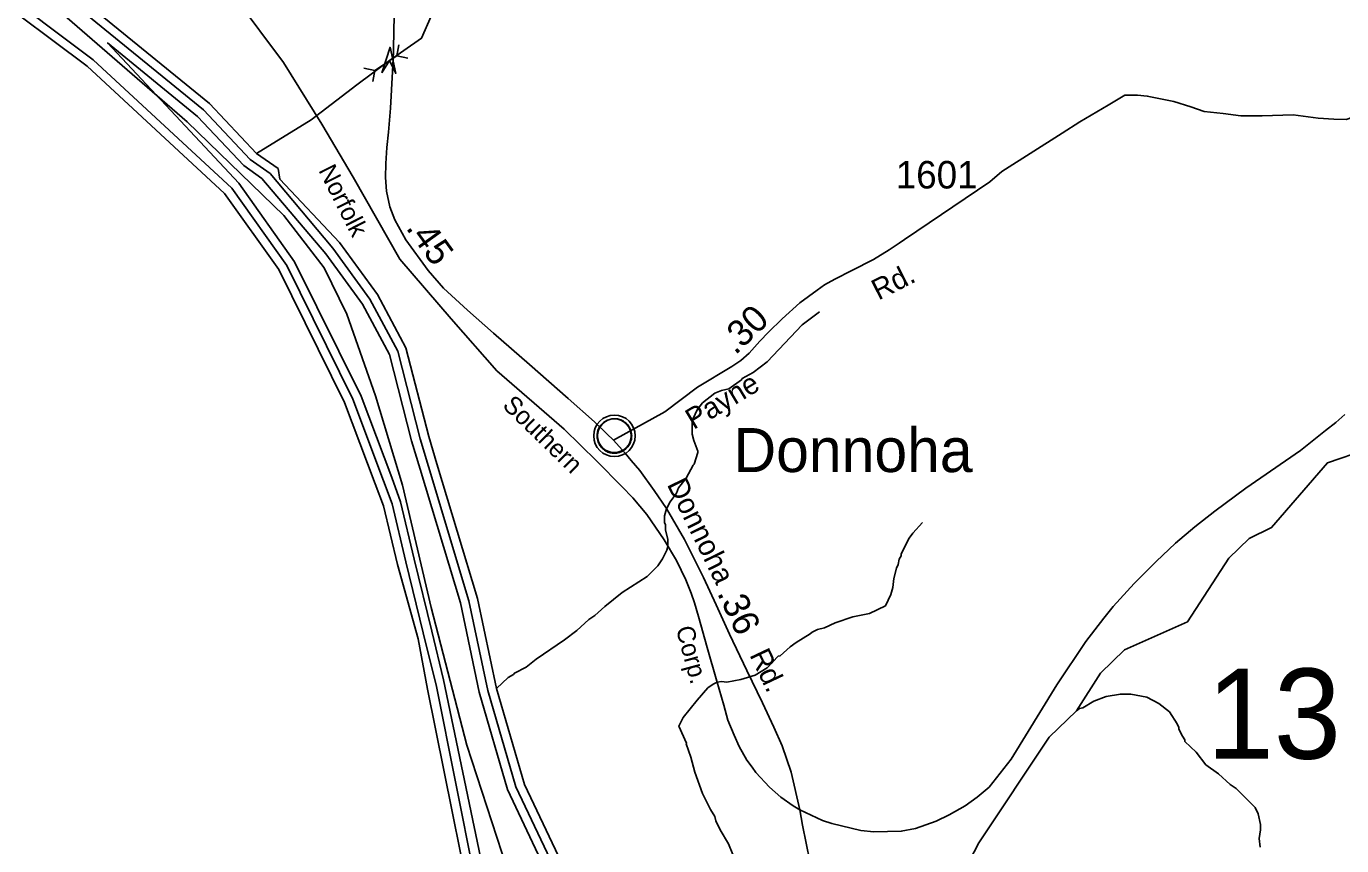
# Model space of a CAD drawing. Extents: x 1547597 to 1699558, y 810033 to 920809.
# Drawn here: x 1574676 to 1580651, y 903029 to 906753 of the extents above; entities that cross this region are included whole.
import ezdxf

# ---------------------------------------------------------------- set-up
doc = ezdxf.new("R2010")
doc.units = 0
for name, color, linetype in [('Exist Boundary Political CountyLine', 7, 'Continuous'), ('Exist Civil Demographics Community CELL', 7, 'Continuous'), ('Exist Civil Demographics Community Label', 7, 'Continuous'), ('Exist Hydrographic Bay Label', 7, 'Continuous'), ('Exist Hydrographic Buffer Line', 7, 'Continuous'), ('Exist Hydrographic Creek Single Shore', 7, 'Continuous'), ('Exist Hydrographic Misc Water Feature', 7, 'Continuous'), ('Exist Railroad Mainline', 7, 'Continuous'), ('Exist Railroad Mainline Label', 7, 'Continuous'), ('Exist Road Non-System Type 51', 7, 'Continuous'), ('Exist Road Secondary Mileage Hundredths English Label', 7, 'Continuous'), ('Exist Road Secondary Structure Pipe Attributed CELL', 7, 'Continuous'), ('Exist Road Secondary Structure Pipe CELL', 7, 'Continuous'), ('Exist Road Secondary Structure Standard Bridge Number Label', 7, 'Continuous'), ('Exist Road Secondary Type 20 Attributed', 7, 'Continuous'), ('Exist Road Secondary Type 51 Attributed', 7, 'Continuous'), ('Exist Road Secondary Type 51 Label', 7, 'Continuous'), ('Exist Road Secondary Type 51 Number Label', 7, 'Continuous')]:
    doc.layers.add(name, color=color, linetype=linetype)

msp = doc.modelspace()

# ---------------------------------------------------------------- linework, layer by layer
at = {"layer": 'Exist Boundary Political CountyLine'}
msp.add_lwpolyline([(1574770, 906870.3), (1575406.4, 906319.8), (1575846, 905893.4), (1576029.4, 905656), (1576131.8, 905445.5), (1576261.3, 905073.1), (1576385.3, 904668.3), (1576514.8, 904112.4), (1576676.6, 903486.3), (1576927.4, 902719.9), (1577294.1, 901894.2), (1577431.7, 901548.8), (1577501.8, 901311.3), (1577528.7, 901127.8), (1577534.1, 900955.1), (1577523.4, 900793.2), (1577515.3, 900701.4), (1577477.5, 900620.5), (1577396.6, 900539.5), (1577229.4, 900431.6)], dxfattribs=at)
at = {"layer": 'Exist Civil Demographics Community CELL'}
msp.add_lwpolyline([(1577269.9, 904904.4), (1577270.9, 904910), (1577272.7, 904916.6), (1577275.6, 904923.8), (1577278.5, 904929.5), (1577281.9, 904935.3), (1577285.6, 904940.4), (1577289.6, 904944.8), (1577294.2, 904949.4), (1577299.7, 904953.9), (1577305.1, 904957.6), (1577310, 904960.5), (1577315.1, 904962.9), (1577320.5, 904965.2), (1577326.2, 904967), (1577330.5, 904968.2), (1577335.3, 904968.9), (1577339.5, 904969.7), (1577345.8, 904969.9), (1577350.3, 904969.8), (1577355.9, 904969.5), (1577360.8, 904968.8), (1577365.7, 904967.8), (1577370.7, 904966.4), (1577375.9, 904964.5), (1577382.6, 904961.6), (1577388.8, 904958.1), (1577393.9, 904954.5), (1577399, 904950.5), (1577402.4, 904947.4), (1577406.5, 904943), (1577410.3, 904938.3), (1577413.4, 904933.7), (1577416.6, 904928.7), (1577419, 904923.5), (1577421, 904918.5), (1577422.6, 904913.5), (1577423.9, 904908.9), (1577425, 904902.9), (1577425.6, 904898.2), (1577425.9, 904892.2), (1577425.7, 904886.4), (1577425.1, 904880.7), (1577424.2, 904875.2), (1577422.5, 904869.1), (1577420.7, 904863.2), (1577418.4, 904858.1), (1577415.2, 904852.1), (1577411.9, 904846.8), (1577408.5, 904842.1), (1577404.2, 904837.4), (1577398.9, 904832.4), (1577393.9, 904828.3), (1577388.9, 904824.9), (1577384.6, 904822.4), (1577377.8, 904819.1), (1577370.6, 904816.4), (1577364.7, 904814.9), (1577358.1, 904813.6), (1577353.7, 904813.2), (1577349.2, 904812.9), (1577343.6, 904812.9), (1577339.3, 904813.3), (1577333.7, 904814.1), (1577327.7, 904815.4), (1577323.2, 904816.7), (1577318, 904818.5), (1577313.4, 904820.5), (1577309.5, 904822.8), (1577302.7, 904826.8), (1577297.1, 904831.1), (1577292.2, 904835.6), (1577287.7, 904840.5), (1577284.5, 904844.4), (1577281.6, 904848.6), (1577277.5, 904855.7), (1577275.8, 904859.2), (1577274, 904863.3), (1577271.4, 904871.5), (1577269.9, 904878.5), (1577269.2, 904883.7), (1577268.9, 904890), (1577268.8, 904894.7), (1577269.4, 904901.1)], close=True, dxfattribs=at)
for centre, radius in [((1577347.5, 904892), 94.3), ((1577347.2, 904892.3), 76.7)]:
    msp.add_circle(centre, radius, dxfattribs=at)
at = {"layer": 'Exist Hydrographic Bay Label'}
for points in [[(1575820.4, 906107.4), (1575721.4, 906175.1), (1575507.4, 906402.6), (1574873.4, 906921.1), (1573238.4, 908612.1), (1572539.4, 909250), (1571710.7, 910100.7)], [(1576261, 904673.8), (1576121.5, 905044.2), (1575822.5, 905647.8), (1575576.4, 905994.1), (1574951.4, 906571.6), (1574489.4, 906919), (1573750.4, 907695.7), (1572763.4, 908602.1)], [(1576541, 904764.2), (1576503.5, 904888.8), (1576400.4, 905291.3), (1576270.4, 905533.7), (1576098.5, 905770.2), (1575827.4, 906058), (1575820.4, 906107.4)], [(1577396, 902432.7), (1577198.5, 902819.5), (1577149.5, 902863.3), (1576938.5, 903307.4), (1576811.5, 903743.4), (1576725.4, 904152.1), (1576541, 904764.2)], [(1576875.7, 902163.6), (1576759.5, 902441.1), (1576498.2, 903740.3), (1576455.5, 903969.2), (1576361.5, 904307.3), (1576298.4, 904574.4), (1576261, 904673.8)]]:
    msp.add_lwpolyline(points, dxfattribs=at)
at = {"layer": 'Exist Hydrographic Buffer Line'}
for points in [[(1576956.1, 902212.6), (1576798.1, 902452.4), (1576538.4, 903752.8), (1576478.1, 903996.9), (1576399.7, 904319.3), (1576337.4, 904583.7), (1576298.4, 904687.9), (1576158.9, 905058.4), (1575858.4, 905665.5), (1575609, 906017.3), (1574978.6, 906601), (1574516.1, 906949), (1573779.5, 907723.2), (1572801.7, 908626.2)], [(1574844.7, 906893.3), (1575480.1, 906373.3), (1575692.3, 906147.7), (1575783.3, 906084.4), (1575814.5, 906047.1), (1576067.6, 905744.7), (1576236.5, 905512.4), (1576362.9, 905276.7), (1576464.7, 904878.8), (1576502.6, 904752.6), (1576686.7, 904142.2), (1576772.3, 903735.2), (1576900, 903296.3), (1577113.4, 902846.2), (1577166.3, 902794.7), (1577360.4, 902414.5), (1577451.8, 902202.4), (1577618.5, 901694.5), (1577679, 901312.3), (1577726.1, 901186.6), (1577716.6, 901028), (1577748, 900945.1), (1577736.8, 900685.6), (1577638.3, 900435.4)], [(1576797.4, 902693.4), (1576571.1, 903783), (1576518.3, 904004.4), (1576438.1, 904331.3), (1576376.2, 904592.8), (1576335.8, 904702), (1576196.3, 905072.4), (1575894.2, 905683.3), (1575641.6, 906040.5), (1575044.8, 906678), (1575452.8, 906343.9), (1575663.2, 906120.2), (1575746.1, 906061.3), (1576036.8, 905719.1), (1576202.6, 905491), (1576325.4, 905262.1), (1576426, 904868.9), (1576464.4, 904741.2), (1576647.8, 904132.4), (1576733.1, 903726.9), (1576861.7, 903285.1), (1577077.2, 902828.9)]]:
    msp.add_lwpolyline(points, dxfattribs=at)
at = {"layer": 'Exist Hydrographic Creek Single Shore'}
for points in [[(1575721.4, 906175.1), (1575969.1, 906328.9), (1576176.4, 906487.6), (1576325.7, 906597.7), (1576471.5, 906699), (1576514.4, 906799.2), (1576635.2, 907097.2), (1576907.2, 907416.7), (1577184.4, 907606.2), (1577646.4, 907839.9), (1577882.4, 908045.2), (1578177, 908217), (1578496.5, 908403.7), (1579074.5, 909120.8), (1579445.5, 909457.9), (1580067.5, 909822.8), (1580365.5, 910194.3), (1580704.5, 910564.9)], [(1580940.6, 904890.5), (1580586.5, 904769.8), (1580332.5, 904476.1), (1580231.5, 904425.7), (1580138.5, 904335.7), (1579950.5, 904047.3), (1579665.3, 903919.4), (1579555.3, 903813.2), (1579446.6, 903642.3), (1579321.8, 903522.2), (1579002.4, 903042.3), (1578899.5, 902844.1)]]:
    msp.add_lwpolyline(points, dxfattribs=at)
at = {"layer": 'Exist Hydrographic Misc Water Feature'}
for points in [[(1576811.5, 903743.4), (1576864.5, 903793.9), (1576888.7, 903807.7), (1576892.8, 903813.6), (1576947.1, 903840.9), (1576991.5, 903876.4), (1577120.6, 903964.6), (1577177.2, 904008), (1577231.7, 904057.2), (1577258, 904074.9), (1577304.4, 904116.3), (1577383.2, 904179.3), (1577495.4, 904253.5), (1577544.7, 904301.2), (1577565.1, 904333), (1577585.5, 904372.7), (1577589.7, 904388.7), (1577590.1, 904420.7), (1577578.7, 904464.7), (1577579, 904488.7), (1577575.1, 904496.8), (1577575.5, 904528.8), (1577583.8, 904560.7), (1577600.2, 904592.5), (1577628.7, 904632.2), (1577638.9, 904656.1), (1577673.5, 904699.5), (1577705.2, 904758.8), (1577710.3, 904763.1), (1577726, 904816.6), (1577727, 904822.9), (1577707.6, 904871.2), (1577699.9, 904899.3), (1577700.7, 904955.2), (1577704.8, 904971.2), (1577723.3, 905010.9), (1577747.7, 905042.6), (1577804.2, 905086), (1577834.4, 905097.5), (1577866.5, 905105.1), (1577924.6, 905146.8), (1577927, 905152.3), (1577978.3, 905179.3), (1578041.6, 905228.9), (1578200, 905396.8), (1578278.7, 905455.8)], [(1577884.8, 902988.8), (1577865.4, 903037.1), (1577828.2, 903101.6), (1577808.7, 903141.8), (1577802.9, 903161.8), (1577783.3, 903194.1), (1577748.1, 903266.6), (1577713.4, 903363), (1577694.2, 903431.3), (1577672.9, 903491.6), (1577674.9, 903495.6), (1577639.9, 903572), (1577660.4, 903611.7), (1577723.3, 903690.9), (1577772, 903746.2), (1577796.2, 903764), (1577814.3, 903771.8), (1577834.4, 903775.5), (1577858.4, 903773.2), (1577922.4, 903784.4), (1577986.7, 903803.6), (1578040.7, 903837.6), (1578091.8, 903890.2), (1578099.8, 903892), (1578146.2, 903933.5), (1578172.5, 903953.1), (1578237, 903992.3), (1578245.1, 904000.2), (1578269.3, 904011.9), (1578301.4, 904019.5), (1578349.7, 904042.9), (1578429.9, 904069.8), (1578506.1, 904084.9), (1578578.6, 904120), (1578603.2, 904171.6), (1578611.6, 904203.5), (1578616, 904243.4), (1578628.6, 904291.3), (1578636.8, 904307.2), (1578641.1, 904331.2), (1578649.3, 904347), (1578649.4, 904355), (1578686.2, 904426.5), (1578702.6, 904450.3), (1578747.2, 904497.8)], [(1579446.6, 903642.3), (1579460.9, 903652.5), (1579475, 903656.3), (1579525.4, 903685.8), (1579581.6, 903707), (1579645.8, 903718.2), (1579693.8, 903717.5), (1579765.6, 903704.6), (1579821.3, 903675.9), (1579868.8, 903637.3), (1579904.2, 903582.8), (1579911.9, 903566.7), (1579911.8, 903558.7), (1579927.4, 903526.5), (1579939.3, 903510.3), (1579939.2, 903502.3), (1579990.6, 903453.7), (1580034, 903397.1), (1580091.3, 903355.2), (1580144.9, 903307.7), (1580172.6, 903289.4), (1580257.6, 903202.2), (1580271.2, 903174.1), (1580282.7, 903126), (1580282.4, 903102), (1580275.9, 903062.1), (1580281.3, 903022)]]:
    msp.add_lwpolyline(points, dxfattribs=at)
at = {"layer": 'Exist Railroad Mainline'}
for points in [[(1576813.2, 905186.9), (1576605.4, 905423.4), (1576373.2, 905694.9), (1576160.4, 906068.2), (1576017.8, 906308.3), (1575843.8, 906589), (1575624.1, 906884.4), (1575171.5, 907427.7), (1574809, 907862.7), (1574534.5, 908183.5), (1574114.5, 908680.1), (1573949.5, 908876.5), (1573797.3, 909056.4), (1573681.6, 909178.7), (1573590.1, 909257.9), (1573481.6, 909337.1), (1573318.2, 909435.8), (1573016.4, 909610.6), (1572798.4, 909766.9), (1572430.3, 910231.6), (1572240.1, 910457.2), (1572097.7, 910622.1)], [(1577629.5, 904325.5), (1577573.9, 904419.6), (1577514.6, 904505.1), (1577494.1, 904534.5), (1577462.2, 904572.2), (1577431.1, 904609.8), (1577380.4, 904662.2), (1577267.1, 904776.3), (1577119.4, 904922.3), (1576813.2, 905186.9)], [(1580665, 904988.5), (1580624.4, 904952.9), (1580577.9, 904915.6), (1580464.6, 904825.2), (1580215.7, 904653.6), (1580075.4, 904550.1), (1579983.7, 904478.9), (1579896.6, 904404), (1579808.2, 904321.4), (1579708, 904221.2), (1579613.5, 904116.1), (1579570.2, 904063.7), (1579488.8, 903957.7), (1579356.6, 903760.2), (1579150.5, 903423.1), (1579049.7, 903295), (1578995, 903249.7), (1578941, 903210.4), (1578867.9, 903169.4), (1578808.5, 903140.8), (1578715.2, 903108.1), (1578650.4, 903094.6), (1578526.6, 903092.1), (1578467.3, 903098.3), (1578334.5, 903130.5), (1578292.2, 903143.3), (1578189.3, 903191.8)], [(1578189.3, 903191.8), (1578159.3, 903210), (1578102.8, 903249.2), (1578051.3, 903295), (1577989.5, 903361.7), (1577973.6, 903386.7), (1577948.6, 903418.2), (1577913.4, 903479.5), (1577890.9, 903531.5), (1577863.1, 903599.4), (1577844.3, 903668.1), (1577812.4, 903777.8), (1577769.4, 903929.5), (1577729.7, 904070.6), (1577710.9, 904133.6), (1577696.6, 904177.4), (1577671.3, 904237.1), (1577629.5, 904325.5)]]:
    msp.add_lwpolyline(points, dxfattribs=at)
at = {"layer": 'Exist Road Non-System Type 51'}
for p in [(1579108.1, 906093.3), (1578665.4, 905784.4)]:
    msp.add_line(p, (1579053.5, 906046.2), dxfattribs=at)
for points in [[(1580616.4, 906331.7), (1580672.3, 906329), (1580702.6, 906340.6), (1580742.3, 906391), (1580790.5, 906514.2), (1580861.9, 906610.6)], [(1579666.9, 906440.8), (1579590.8, 906394.7), (1579461.6, 906318.5), (1579380.9, 906267.7), (1579108.1, 906093.3)], [(1579666.9, 906440.8), (1579723.8, 906440.4), (1579767.7, 906435.9), (1579888.2, 906412.2), (1579966.7, 906387.2), (1580026.6, 906366.8), (1580112.5, 906357.6), (1580193.4, 906346.2), (1580289.9, 906346), (1580430.9, 906351.3), (1580544.9, 906335.5), (1580616.4, 906331.7)]]:
    msp.add_lwpolyline(points, dxfattribs=at)
at = {"layer": 'Exist Road Secondary Structure Pipe Attributed CELL'}
msp.add_lwpolyline([(1576291, 906542.2), (1576328.4, 906658.3), (1576354, 906539.1), (1576325.4, 906597.4)], close=True, dxfattribs=at)
at = {"layer": 'Exist Road Secondary Structure Pipe CELL'}
for p, q in [((1576367.8, 906669.3), (1576359.2, 906619.2)), ((1576258.6, 906552.1), (1576359.2, 906619.2)), ((1576408.7, 906607.9), (1576359.2, 906619.2)), ((1576209.1, 906563.4), (1576258.6, 906552.1)), ((1576250.1, 906502.1), (1576258.6, 906552.1))]:
    msp.add_line(p, q, dxfattribs=at)
at = {"layer": 'Exist Road Secondary Type 20 Attributed'}
msp.add_lwpolyline([(1577342.8, 904871.6), (1577576.8, 905000.9), (1577725.4, 905112.9), (1577880.8, 905206.8), (1577921.3, 905234.2), (1577959.6, 905267.7), (1578008.6, 905322.9), (1578047.2, 905362.6), (1578110.1, 905423.5), (1578189.2, 905496.6), (1578229.6, 905526), (1578268, 905553.4), (1578302.3, 905578.9), (1578348.9, 905604.2), (1578425.3, 905643.1), (1578524.2, 905693.7), (1578594.9, 905736.7), (1578641.4, 905768.2), (1578665.4, 905784.4)], dxfattribs=at)
at = {"layer": 'Exist Road Secondary Type 51 Attributed'}
for points in [[(1577342.8, 904871.6), (1577313.3, 904901.1), (1577256.9, 904955.1), (1577137, 905061), (1576961.9, 905215.6), (1576798.7, 905359.2), (1576680.1, 905463.1), (1576570.8, 905562.5), (1576501.7, 905643.1), (1576399.4, 905782.2), (1576349.5, 905873), (1576327.4, 905932.7), (1576312.3, 906004.3), (1576307.4, 906066.5), (1576308.6, 906129.1), (1576313.9, 906202.3), (1576320.5, 906272.7), (1576329.5, 906381.5), (1576339.3, 906548.4), (1576344.2, 906636.8), (1576345.9, 906744.8), (1576349.9, 906867.5)], [(1578189.3, 903191.8), (1578150.7, 903364.2), (1578109, 903483.6), (1578070.9, 903568.3), (1578019.4, 903678.8), (1577948.2, 903825.2), (1577870.1, 903990.9), (1577810.3, 904123.4), (1577752.2, 904248.6), (1577665.9, 904420.8), (1577584.1, 904562.4), (1577527.7, 904643.4), (1577463, 904735), (1577422.9, 904779.2), (1577396.8, 904813.5), (1577342.8, 904871.6)], [(1578412.1, 902081.7), (1578405.5, 902116.1), (1578385.1, 902224.1), (1578336.8, 902467.1), (1578321.7, 902538.7), (1578269.7, 902789.4), (1578234.5, 902958.8), (1578202.2, 903122.8), (1578189.3, 903191.8)]]:
    msp.add_lwpolyline(points, dxfattribs=at)

# ---------------------------------------------------------------- texts
at = {"layer": 'Exist Civil Demographics Community Label'}
msp.add_text('Donnoha', height=200, dxfattribs=at).set_placement((1577888.9, 904727.3))
at = {"layer": 'Exist Railroad Mainline Label'}
for s, rotation, p in [('Norfolk', 296.8935, (1576001, 906098.9)), ('Southern', 315.75477, (1576834.5, 905025.3)), ('Corp.', 285.10296, (1577625.6, 904016.7))]:
    msp.add_text(s, height=82.02, rotation=rotation, dxfattribs=at).set_placement(p)
at = {"layer": 'Exist Road Secondary Mileage Hundredths English Label'}
for s, rotation, p in [('.45', 305.77995, (1576397, 905836.9)), ('.30', 44.07395, (1577896.8, 905256.5)), ('.36', 295.28034, (1577812.1, 904177.9))]:
    msp.add_text(s, height=120, rotation=rotation, dxfattribs=at).set_placement(p)
at = {"layer": 'Exist Road Secondary Structure Standard Bridge Number Label'}
msp.add_text('13', height=410.1, dxfattribs=at).set_placement((1580038.1, 903424.4))
at = {"layer": 'Exist Road Secondary Type 51 Label'}
for s, rotation, p in [('Rd.', 26.98375, (1578546.8, 905506.2)), ('Payne', 31.14167, (1577707.1, 904918.1)), ('Donnoha', 296.17668, (1577584.4, 904671.7)), ('Rd.', 295.36542, (1577959.7, 903896.7))]:
    msp.add_text(s, height=95, rotation=rotation, dxfattribs=at).set_placement(p)
at = {"layer": 'Exist Road Secondary Type 51 Number Label'}
msp.add_text('1601', height=125, dxfattribs=at).set_placement((1578625.3, 906016.2))

doc.saveas('drawing.dxf')
